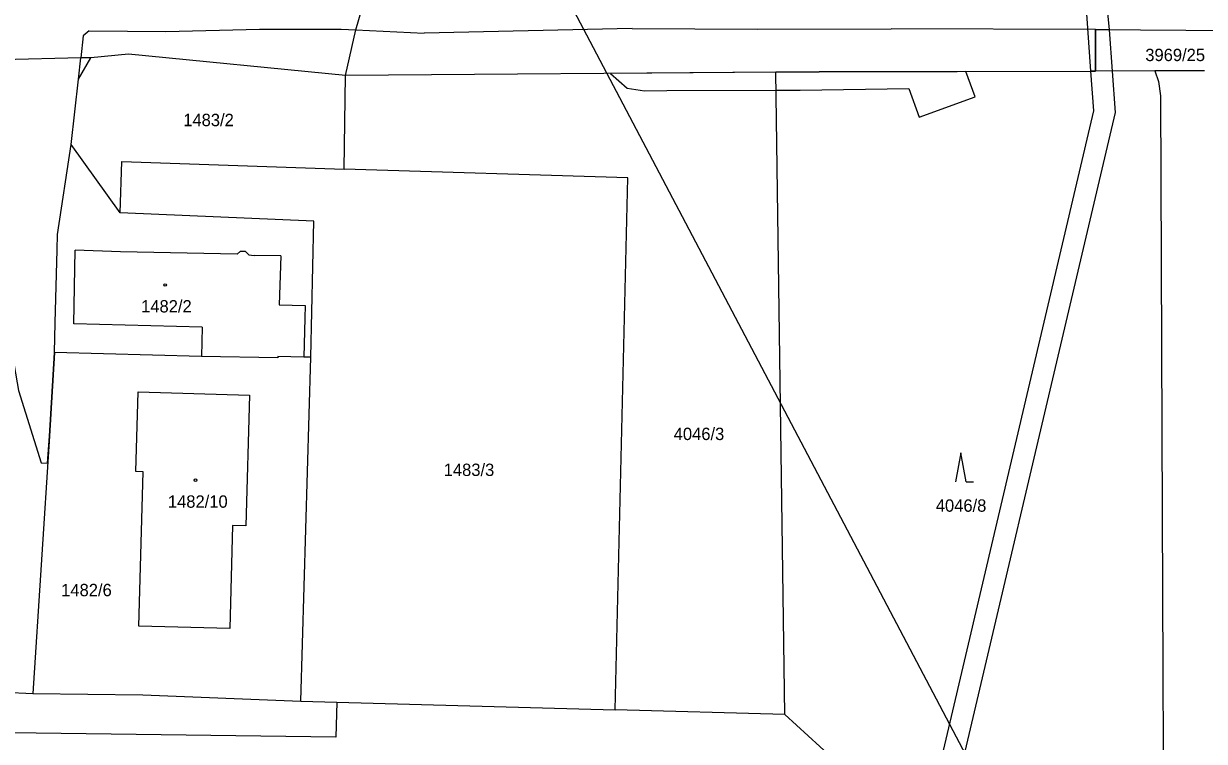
# Model space of a CAD drawing. Extents: x -869103 to -863415, y -1015889 to -1012477.
# Drawn here: x -864774.2 to -864611.9, y -1014948.6 to -1014850 of the extents above; entities that cross this region are included whole.
import ezdxf

# ---------------------------------------------------------------- set-up
doc = ezdxf.new("R2010")
doc.units = 0
for name, color, linetype in [('Hranice parcel', 7, 'Continuous'), ('Parcelní čísla', 7, 'Continuous'), ('Poz předměty', 7, 'Continuous'), ('Vnitřní kresba', 7, 'Continuous'), ('Věcná břemena k části', 7, 'Continuous'), ('Značky budov', 7, 'Continuous'), ('Značky kultur', 7, 'Continuous')]:
    doc.layers.add(name, color=color, linetype=linetype)

msp = doc.modelspace()

# ---------------------------------------------------------------- linework, layer by layer
at = {"layer": 'Hranice parcel'}
for p, q in [((-864626.87, -1014850.82), (-864606.23, -1014850.94)), ((-864626.85, -1014856.52), (-864626.87, -1014850.82)), ((-864766.35, -1014854.72), (-864777.12, -1014854.97)), ((-864764.98, -1014854.69), (-864766.35, -1014854.72)), ((-864759.79, -1014854.21), (-864764.98, -1014854.69)), ((-864729.98, -1014857.15), (-864759.79, -1014854.21)), ((-864670.79, -1014856.68), (-864729.98, -1014857.15)), ((-864669.58, -1014944.95), (-864670.79, -1014856.68)), ((-864618.71, -1014856.5), (-864626.85, -1014856.52)), ((-864611.89, -1014856.48), (-864618.71, -1014856.5)), ((-864618.71, -1014856.5), (-864618.19, -1014857.93)), ((-864730.15, -1014869.99), (-864729.98, -1014857.15)), ((-864760.93, -1014876), (-864767.68, -1014866.61)), ((-864736.12, -1014943.09), (-864734.75, -1014895.84)), ((-864736.12, -1014943.09), (-864731.15, -1014943.23)), ((-864731.15, -1014943.23), (-864692.91, -1014944.3)), ((-864669.58, -1014944.95), (-864692.91, -1014944.3)), ((-864657.65, -1014955.76), (-864669.58, -1014944.95))]:
    msp.add_line(p, q, dxfattribs=at)
for points in [[(-864729.98, -1014857.15), (-864728.53, -1014850.87), (-864725.98, -1014841.98)], [(-864767.68, -1014866.61), (-864766.68, -1014857.65), (-864764.98, -1014854.69)], [(-864670.79, -1014856.68), (-864664.87, -1014856.63), (-864626.85, -1014856.52)], [(-864618.19, -1014857.93), (-864617.94, -1014859.92), (-864617.69, -1014917.32), (-864617.47, -1014971.56), (-864617.76, -1014973.54), (-864618.51, -1014975.41), (-864620.47, -1014977.67), (-864622.96, -1014979.36), (-864625.83, -1014980.28), (-864627.84, -1014980.44), (-864658.63, -1014980.02), (-864659.33, -1014979.71), (-864659.6, -1014979), (-864659.55, -1014974.72)], [(-864769.96, -1014895.21), (-864769.88, -1014891.11), (-864769.6, -1014881.09), (-864769.59, -1014878.97), (-864767.68, -1014866.61)], [(-864760.93, -1014876), (-864760.72, -1014868.93), (-864730.15, -1014869.99)], [(-864692.91, -1014944.3), (-864691.17, -1014871.21), (-864730.15, -1014869.99)], [(-864734.75, -1014895.84), (-864734.32, -1014877.16), (-864760.93, -1014876)], [(-864769.96, -1014895.21), (-864770.69, -1014906.69), (-864772.95, -1014942.06)], [(-864734.75, -1014895.84), (-864735.71, -1014895.81), (-864739.29, -1014895.73), (-864739.28, -1014895.94), (-864749.77, -1014895.72), (-864769.96, -1014895.21)], [(-864758.39, -1014932.78), (-864757.8, -1014911.57), (-864758.81, -1014911.54), (-864758.5, -1014900.59), (-864743.18, -1014901.05), (-864743.67, -1014919.01), (-864745.49, -1014918.96), (-864745.88, -1014933.13), (-864758.39, -1014932.78)], [(-864731.15, -1014943.23), (-864731.29, -1014948.06), (-864878.96, -1014946.07), (-864881.12, -1014911.43)], [(-864863.78, -1014930.08), (-864856.69, -1014930.51), (-864856.95, -1014939.72), (-864784.67, -1014941.51), (-864772.95, -1014942.06)], [(-864772.95, -1014942.06), (-864757.83, -1014942.25), (-864736.12, -1014943.09)]]:
    msp.add_lwpolyline(points, dxfattribs=at)
at = {"layer": 'Poz předměty'}
msp.add_line((-864747.52, -1014755.26), (-864632.3, -1014974.04), dxfattribs=at)
at = {"layer": 'Vnitřní kresba'}
for p, q in [((-864766.03, -1014851.67), (-864766.35, -1014854.72)), ((-864765.22, -1014850.97), (-864766.03, -1014851.67)), ((-864765.22, -1014850.97), (-864754.68, -1014851.06)), ((-864754.68, -1014851.06), (-864741.81, -1014850.75)), ((-864741.81, -1014850.75), (-864730.55, -1014850.78)), ((-864730.55, -1014850.78), (-864728.53, -1014850.87)), ((-864728.53, -1014850.87), (-864719.17, -1014851.3)), ((-864690.58, -1014850.68), (-864719.17, -1014851.3)), ((-864690.58, -1014850.68), (-864673.32, -1014850.74)), ((-864673.32, -1014850.74), (-864654.97, -1014850.71)), ((-864626.87, -1014850.82), (-864654.97, -1014850.71)), ((-864767.31, -1014891.23), (-864767.12, -1014881.15)), ((-864760.9, -1014881.38), (-864767.12, -1014881.15)), ((-864744.87, -1014881.67), (-864744.42, -1014881.27)), ((-864744.42, -1014881.27), (-864743.75, -1014881.26)), ((-864743.75, -1014881.26), (-864743.28, -1014881.77)), ((-864744.87, -1014881.67), (-864760.9, -1014881.38)), ((-864743.28, -1014881.77), (-864742.52, -1014881.86)), ((-864738.87, -1014881.91), (-864742.52, -1014881.86)), ((-864738.87, -1014881.91), (-864739.09, -1014888.65)), ((-864739.09, -1014888.65), (-864735.52, -1014888.74)), ((-864735.52, -1014888.74), (-864735.57, -1014890.47)), ((-864735.57, -1014890.47), (-864735.71, -1014895.81)), ((-864749.7, -1014891.7), (-864767.31, -1014891.23)), ((-864749.7, -1014891.7), (-864749.77, -1014895.72))]:
    msp.add_line(p, q, dxfattribs=at)
at = {"layer": 'Věcná břemena k části'}
for points in [[(-864627.54, -1014856.52), (-864626.85, -1014856.52), (-864626.87, -1014850.82), (-864624.93, -1014850.83), (-864625.98, -1014840.1), (-864628.69, -1014840.11)], [(-864627.15, -1014861.97), (-864653.73, -1014975.04), (-864650.81, -1014975.72), (-864624.13, -1014862.21), (-864624.53, -1014856.51), (-864624.93, -1014850.83), (-864626.87, -1014850.82), (-864626.85, -1014856.52), (-864627.54, -1014856.52)], [(-864771.79, -1014910.33), (-864770.93, -1014910.38), (-864770.69, -1014906.69), (-864769.96, -1014895.21), (-864769.88, -1014891.11), (-864769.6, -1014881.09), (-864769.59, -1014878.97), (-864767.68, -1014866.61), (-864766.68, -1014857.65), (-864766.35, -1014854.72), (-864777.12, -1014854.97), (-864777.01, -1014855.66), (-864776.69, -1014857.63), (-864776.27, -1014860.59), (-864776.5, -1014864.51), (-864776.55, -1014865.26), (-864777.76, -1014874.67), (-864777.94, -1014876.11), (-864778.68, -1014879.04), (-864774.94, -1014900.42)], [(-864693.56, -1014856.86), (-864691.27, -1014858.87), (-864688.86, -1014859.22), (-864685.79, -1014859.21), (-864670.76, -1014859.14), (-864667.48, -1014859.13), (-864652.54, -1014858.92), (-864651.09, -1014862.87), (-864643.39, -1014860.04), (-864644.67, -1014856.57), (-864664.87, -1014856.63), (-864670.79, -1014856.68)]]:
    msp.add_lwpolyline(points, close=True, dxfattribs=at)
at = {"layer": 'Značky budov'}
for centre in [(-864754.76, -1014885.91), (-864750.6, -1014912.73)]:
    msp.add_circle(centre, 0.175, dxfattribs=at)
at = {"layer": 'Značky kultur'}
for p, q in [((-864645.38, -1014908.98), (-864646.13, -1014912.98)), ((-864644.63, -1014912.98), (-864645.38, -1014908.98)), ((-864644.63, -1014912.98), (-864643.63, -1014912.98))]:
    msp.add_line(p, q, dxfattribs=at)

# ---------------------------------------------------------------- texts
at = {"layer": 'Parcelní čísla'}
for s, p in [('3969/25', (-864620.02, -1014855.15)), ('1483/2', (-864752.28, -1014864.09)), ('1482/2', (-864758.07, -1014889.69)), ('4046/3', (-864684.85, -1014907.22)), ('1483/3', (-864716.47, -1014912.16)), ('1482/10', (-864754.39, -1014916.52)), ('4046/8', (-864648.82, -1014917.07)), ('1482/6', (-864769.06, -1014928.68))]:
    msp.add_text(s, height=1.7, dxfattribs=at).set_placement(p)

doc.saveas('drawing.dxf')
